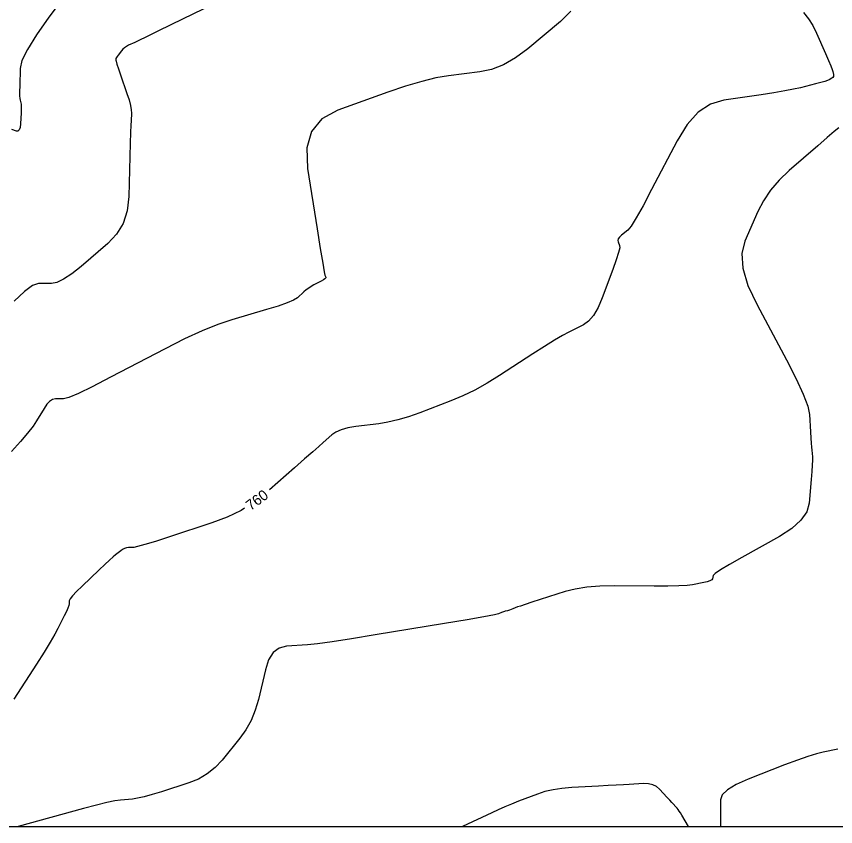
# Model space of a CAD drawing. Extents: x 2082232 to 2083549, y 592624 to 593832.
# Drawn here: x 2083402.7 to 2083457.6, y 592623.8 to 592678.2 of the extents above; entities that cross this region are included whole.
import ezdxf

# ---------------------------------------------------------------- set-up
doc = ezdxf.new("R2010")
doc.units = 0
for name, color, linetype in [('DT_X_Contour_Major', 7, 'Continuous'), ('DT_X_Contour_Minor', 7, 'Continuous'), ('DT_X_TIN_Hull', 7, 'Continuous')]:
    doc.layers.add(name, color=color, linetype=linetype)

msp = doc.modelspace()

# ---------------------------------------------------------------- linework, layer by layer
at = {"layer": 'DT_X_Contour_Major'}
for points in [[(2083455.493, 592678.416), (2083455.822, 592677.997), (2083456.111, 592677.538), (2083456.361, 592677.039), (2083456.973, 592675.654), (2083457.175, 592675.19), (2083457.325, 592674.836), (2083457.421, 592674.592), (2083457.464, 592674.459), (2083457.507, 592674.25), (2083457.513, 592674.176), (2083457.497, 592674.111), (2083457.459, 592674.056), (2083457.4, 592674.009), (2083457.215, 592673.898), (2083457.106, 592673.85), (2083456.918, 592673.788), (2083456.651, 592673.712), (2083456.306, 592673.623), (2083455.28, 592673.367), (2083454.827, 592673.266), (2083454.236, 592673.155), (2083453.507, 592673.034), (2083452.642, 592672.902), (2083450.15, 592672.539), (2083449.252, 592672.266), (2083448.429, 592671.72), (2083447.679, 592670.902), (2083447.004, 592669.812), (2083445.302, 592666.54), (2083444.723, 592665.45), (2083444.265, 592664.633), (2083443.926, 592664.091), (2083443.706, 592663.822), (2083443.282, 592663.47), (2083443.147, 592663.343), (2083443.063, 592663.228), (2083443.03, 592663.123), (2083443.046, 592663.029), (2083443.156, 592662.794), (2083443.159, 592662.627), (2083443.084, 592662.303), (2083442.932, 592661.821), (2083442.702, 592661.182), (2083441.986, 592659.267), (2083441.705, 592658.615), (2083441.4, 592658.098), (2083441.072, 592657.714), (2083440.72, 592657.464), (2083439.749, 592656.974), (2083439.325, 592656.745), (2083438.782, 592656.425), (2083438.12, 592656.015), (2083437.338, 592655.513), (2083435.096, 592654.054), (2083434.261, 592653.538), (2083433.441, 592653.084), (2083432.634, 592652.692), (2083431.84, 592652.362), (2083429.742, 592651.566), (2083428.981, 592651.296), (2083428.27, 592651.082), (2083427.611, 592650.924), (2083427.004, 592650.824), (2083425.451, 592650.63), (2083424.914, 592650.542), (2083424.467, 592650.423), (2083424.111, 592650.271), (2083423.846, 592650.089), (2083423.26, 592649.56), (2083422.976, 592649.306), (2083422.563, 592648.94), (2083422.021, 592648.462), (2083421.35, 592647.873), (2083419.67, 592646.401)], [(2083417.984, 592645.155), (2083417.754, 592645.012), (2083416.814, 592644.552), (2083415.793, 592644.167), (2083412.962, 592643.237), (2083412.016, 592642.932), (2083411.302, 592642.713), (2083410.819, 592642.579), (2083410.568, 592642.532), (2083410.207, 592642.521), (2083410.072, 592642.504), (2083409.94, 592642.464), (2083409.81, 592642.398), (2083409.682, 592642.308), (2083409.343, 592642.036), (2083409.178, 592641.896), (2083408.938, 592641.679), (2083408.622, 592641.386), (2083408.231, 592641.016), (2083407.087, 592639.929), (2083406.712, 592639.562), (2083406.443, 592639.276), (2083406.281, 592639.073), (2083406.226, 592638.951), (2083406.222, 592638.736), (2083406.2, 592638.626), (2083406.139, 592638.456), (2083406.039, 592638.227), (2083405.898, 592637.939), (2083405.472, 592637.092), (2083405.261, 592636.704), (2083404.95, 592636.174), (2083404.537, 592635.504), (2083404.024, 592634.692), (2083402.521, 592632.34)]]:
    msp.add_lwpolyline(points, dxfattribs=at)
at = {"layer": 'DT_X_Contour_Minor'}
for points in [[(2083407.43, 592681.55), (2083404.868, 592678.095), (2083404.026, 592676.908), (2083403.422, 592675.938), (2083403.056, 592675.184), (2083402.929, 592674.647), (2083402.906, 592673.505), (2083402.901, 592673.123), (2083402.903, 592672.832), (2083402.913, 592672.634), (2083402.93, 592672.527), (2083402.986, 592672.364), (2083403.003, 592672.276), (2083403.01, 592672.133), (2083403.008, 592671.935), (2083402.997, 592671.683), (2083402.955, 592670.938), (2083402.927, 592670.698), (2083402.872, 592670.539), (2083402.792, 592670.461), (2083402.686, 592670.463), (2083402.369, 592670.576)], [(2083415.963, 592678.995), (2083413.097, 592677.601), (2083412.137, 592677.134), (2083411.406, 592676.78), (2083410.904, 592676.539), (2083410.631, 592676.41), (2083410.21, 592676.217), (2083410.062, 592676.14), (2083409.933, 592676.054), (2083409.823, 592675.959), (2083409.732, 592675.854), (2083409.516, 592675.562), (2083409.444, 592675.463), (2083409.394, 592675.385), (2083409.363, 592675.328), (2083409.352, 592675.291), (2083409.351, 592675.222), (2083409.37, 592675.141), (2083409.431, 592674.949), (2083409.531, 592674.646), (2083409.672, 592674.232), (2083410.102, 592672.981), (2083410.241, 592672.547), (2083410.338, 592672.181), (2083410.392, 592671.885), (2083410.403, 592671.659), (2083410.374, 592671.146), (2083410.361, 592670.853), (2083410.344, 592670.355), (2083410.322, 592669.654), (2083410.295, 592668.75), (2083410.219, 592666.066), (2083410.11, 592665.114), (2083409.84, 592664.27), (2083409.41, 592663.534), (2083408.818, 592662.907), (2083407.026, 592661.378), (2083406.397, 592660.876), (2083405.855, 592660.517), (2083405.399, 592660.302), (2083405.03, 592660.229), (2083404.16, 592660.228), (2083403.762, 592660.095), (2083403.221, 592659.7), (2083402.535, 592659.042)], [(2083439.872, 592678.515), (2083439.178, 592677.8), (2083436.986, 592675.984), (2083436.169, 592675.375), (2083435.361, 592674.913), (2083434.562, 592674.596), (2083433.772, 592674.425), (2083431.679, 592674.164), (2083430.835, 592674.022), (2083429.874, 592673.792), (2083428.794, 592673.475), (2083427.597, 592673.07), (2083424.247, 592671.873), (2083423.178, 592671.291), (2083422.483, 592670.442), (2083422.163, 592669.327), (2083422.217, 592667.945), (2083422.86, 592663.905), (2083423.074, 592662.573), (2083423.233, 592661.609), (2083423.337, 592661.012), (2083423.387, 592660.782), (2083423.445, 592660.658), (2083423.442, 592660.606), (2083423.388, 592660.543), (2083423.283, 592660.469), (2083423.128, 592660.382), (2083422.648, 592660.138), (2083422.47, 592660.04), (2083422.296, 592659.928), (2083422.128, 592659.803), (2083421.964, 592659.665), (2083421.534, 592659.278), (2083421.284, 592659.12), (2083420.856, 592658.934), (2083420.251, 592658.721), (2083419.467, 592658.481), (2083417.142, 592657.804), (2083416.208, 592657.491), (2083415.148, 592657.063), (2083413.964, 592656.519), (2083412.656, 592655.858), (2083408.999, 592653.94), (2083407.774, 592653.311), (2083406.841, 592652.86), (2083406.2, 592652.588), (2083405.852, 592652.496), (2083405.312, 592652.486), (2083405.112, 592652.444), (2083404.916, 592652.326), (2083404.724, 592652.13), (2083404.537, 592651.858), (2083404.043, 592651.03), (2083403.799, 592650.667), (2083403.436, 592650.202), (2083402.956, 592649.632), (2083402.357, 592648.96)], [(2083457.853, 592670.671), (2083457.55, 592670.427), (2083457.08, 592670.03), (2083456.443, 592669.479), (2083454.525, 592667.807), (2083453.854, 592667.164), (2083453.28, 592666.492), (2083452.805, 592665.791), (2083452.426, 592665.059), (2083451.547, 592663.068), (2083451.351, 592662.241), (2083451.423, 592661.255), (2083451.763, 592660.108), (2083452.372, 592658.802), (2083454.351, 592655.105), (2083455.003, 592653.837), (2083455.477, 592652.805), (2083455.772, 592652.009), (2083455.888, 592651.45), (2083455.959, 592650.274), (2083455.984, 592649.867), (2083456.007, 592649.528), (2083456.027, 592649.257), (2083456.044, 592649.054), (2083456.086, 592648.605), (2083456.093, 592648.383), (2083456.083, 592648.056), (2083456.056, 592647.623), (2083456.012, 592647.085), (2083455.871, 592645.508), (2083455.707, 592644.924), (2083455.319, 592644.356), (2083454.707, 592643.804), (2083453.872, 592643.267), (2083451.347, 592641.855), (2083450.517, 592641.382), (2083449.919, 592641.022), (2083449.554, 592640.774), (2083449.422, 592640.64), (2083449.379, 592640.43), (2083449.331, 592640.355), (2083449.217, 592640.286), (2083449.037, 592640.223), (2083448.793, 592640.167), (2083448.053, 592640.025), (2083447.685, 592639.98), (2083447.133, 592639.949), (2083446.398, 592639.933), (2083445.479, 592639.933), (2083442.786, 592639.951), (2083441.824, 592639.932), (2083440.956, 592639.861), (2083440.183, 592639.738), (2083439.504, 592639.563), (2083437.822, 592639.028), (2083437.254, 592638.846), (2083436.813, 592638.703), (2083436.5, 592638.598), (2083436.313, 592638.532), (2083435.984, 592638.405), (2083435.869, 592638.362), (2083435.772, 592638.328), (2083435.692, 592638.301), (2083435.629, 592638.284), (2083435.485, 592638.247), (2083435.429, 592638.231), (2083435.368, 592638.21), (2083435.301, 592638.184), (2083435.23, 592638.154), (2083435.033, 592638.064), (2083434.751, 592637.999), (2083434.052, 592637.87), (2083432.935, 592637.678), (2083431.401, 592637.421), (2083426.754, 592636.653), (2083425.163, 592636.396), (2083423.876, 592636.202), (2083422.891, 592636.07), (2083422.21, 592636.001), (2083420.797, 592635.9), (2083420.311, 592635.773), (2083419.914, 592635.468), (2083419.606, 592634.985), (2083419.386, 592634.324), (2083418.918, 592632.324), (2083418.708, 592631.6), (2083418.432, 592630.925), (2083418.088, 592630.3), (2083417.678, 592629.726), (2083416.493, 592628.262), (2083416.019, 592627.754), (2083415.486, 592627.328), (2083414.894, 592626.985), (2083414.243, 592626.725), (2083412.428, 592626.141), (2083411.795, 592625.945), (2083411.258, 592625.798), (2083410.816, 592625.699), (2083410.47, 592625.648), (2083409.674, 592625.577), (2083409.295, 592625.521), (2083408.754, 592625.407), (2083408.053, 592625.235), (2083407.191, 592625.005), (2083402.793, 592623.798)], [(2083457.789, 592628.984), (2083456.804, 592628.795), (2083456.366, 592628.688), (2083455.79, 592628.508), (2083455.077, 592628.257), (2083454.226, 592627.932), (2083451.773, 592626.971), (2083450.968, 592626.615), (2083450.392, 592626.268), (2083450.045, 592625.93), (2083449.928, 592625.601), (2083449.922, 592624.734), (2083449.92, 592624.444), (2083449.918, 592624.225), (2083449.917, 592624.077), (2083449.915, 592623.798)], [(2083447.77, 592623.798), (2083447.327, 592624.562), (2083447.236, 592624.714), (2083447.153, 592624.842), (2083447.079, 592624.946), (2083447.012, 592625.026), (2083446.655, 592625.414), (2083446.514, 592625.569), (2083446.34, 592625.758), (2083445.835, 592626.307), (2083445.625, 592626.485), (2083445.373, 592626.607), (2083445.081, 592626.672), (2083444.747, 592626.681), (2083443.801, 592626.629), (2083443.406, 592626.608), (2083442.931, 592626.582), (2083442.375, 592626.551), (2083441.74, 592626.517), (2083439.938, 592626.419), (2083439.287, 592626.364), (2083438.687, 592626.272), (2083438.137, 592626.145), (2083437.638, 592625.981), (2083436.373, 592625.496), (2083435.905, 592625.312), (2083435.45, 592625.123), (2083435.009, 592624.93), (2083434.581, 592624.732), (2083432.614, 592623.798)]]:
    msp.add_lwpolyline(points, dxfattribs=at)
at = {"layer": 'DT_X_TIN_Hull'}
msp.add_lwpolyline([(2083398.449, 592623.798), (2083402.744, 592623.798), (2083407.971, 592623.798), (2083412.059, 592623.798), (2083417.515, 592623.798), (2083421.335, 592623.798), (2083427.139, 592623.798), (2083430.606, 592623.798), (2083435.014, 592623.798), (2083439.942, 592623.798), (2083444.544, 592623.798), (2083446.421, 592623.798), (2083448.807, 592623.798), (2083456.26, 592623.798), (2083458.762, 592623.798)], dxfattribs=at)

# ---------------------------------------------------------------- texts
at = {"layer": 'DT_X_Contour_Major'}
msp.add_text('760', height=0.7, rotation=36.4582, dxfattribs=at).set_placement((2083418.4, 592644.965))

doc.saveas('drawing.dxf')
